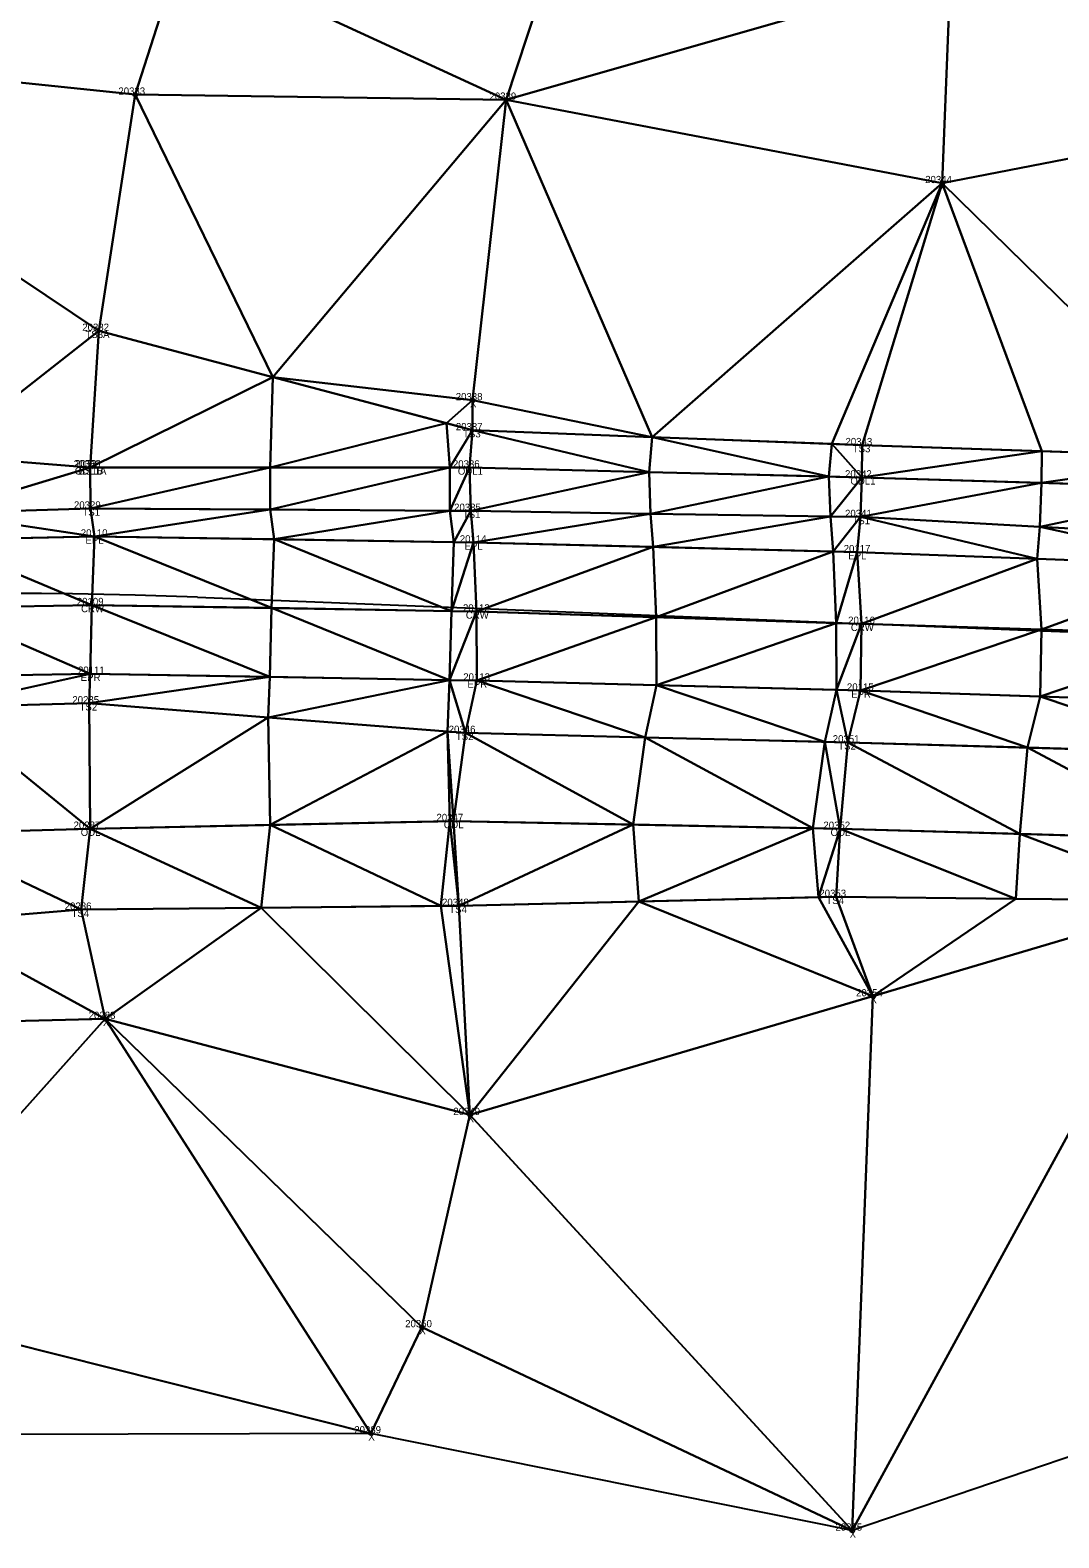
# Model space of a CAD drawing. Extents: x 1966740 to 1969291, y 1117379 to 1118460.
# Drawn here: x 1968097.1 to 1968240.1, y 1117800.2 to 1118009.8 of the extents above; entities that cross this region are included whole.
import ezdxf

# ---------------------------------------------------------------- set-up
doc = ezdxf.new("R2010")
doc.units = 0
for name, color, linetype in [('Level 1', 7, 'Continuous'), ('Level 3', 7, 'Continuous'), ('Level 30', 7, 'Continuous'), ('Level 35', 7, 'Continuous'), ('Level 50', 7, 'Continuous'), ('Level 52', 7, 'Continuous'), ('Level 53', 7, 'Continuous'), ('Level 56', 7, 'Continuous'), ('Level 6', 7, 'Continuous'), ('Level 62', 7, 'Continuous')]:
    doc.layers.add(name, color=color, linetype=linetype)

msp = doc.modelspace()

# ---------------------------------------------------------------- linework, layer by layer
at = {"layer": 'Level 1'}
msp.add_line((1968120.33, 1117930.94), (1969279.02, 1117884.95), dxfattribs=at)
msp.add_arc((1968094.39, 1117277.53), 653.93, 87.72663, 111.99584, dxfattribs=at)
at = {"layer": 'Level 3'}
for points in [[(1968106.63, 1117967.98), (1968158.56, 1117954.16), (1968212.75, 1117952.09), (1968371.01, 1117946.77)], [(1967966.69, 1117955.54), (1968012.01, 1117954.01), (1968059.56, 1117952.62), (1968105.42, 1117949)], [(1967874.77, 1117908.42), (1967879.51, 1117916.91), (1967881.27, 1117924.39), (1967885.24, 1117929.22), (1967913.7, 1117935.63), (1967966.11, 1117937.12), (1968012.39, 1117940.75), (1968059.42, 1117941.87), (1968105.44, 1117943.27), (1968158.32, 1117942.95), (1968212.48, 1117942.1), (1968371.25, 1117933.41), (1968422.85, 1117933.68), (1968531.49, 1117931.42)], [(1967878.98, 1117895.46), (1967875.66, 1117903.48), (1967919.49, 1117917.47), (1967966.4, 1117928.95), (1968012.66, 1117935.42), (1968058.94, 1117938.37), (1968105.99, 1117939.39), (1968158.7, 1117938.56), (1968212.05, 1117937.21), (1968318.79, 1117933.28), (1968422.76, 1117929.93), (1968530.54, 1117925.7)], [(1967878.98, 1117895.46), (1967922.07, 1117909.4), (1967968.89, 1117921.38), (1968013.49, 1117926.44), (1968059.29, 1117929.05), (1968105.63, 1117929.86), (1968159.12, 1117928.97), (1968212.65, 1117927.25), (1968318.5, 1117923.95), (1968422.42, 1117919.39), (1968529.36, 1117916.3)], [(1967878.98, 1117895.46), (1967883.11, 1117885.63), (1967924.99, 1117899.59), (1967970.68, 1117910.78), (1968014.42, 1117916.56), (1968059.13, 1117919.49), (1968105.39, 1117920.31), (1968159.16, 1117919.37), (1968212.5, 1117917.97), (1968317.55, 1117914.44), (1968421.52, 1117910.75), (1968527.82, 1117906.41)], [(1967884.1, 1117882.92), (1967891.06, 1117879.24), (1967898.84, 1117879.11), (1967924.17, 1117888.04), (1967954.33, 1117900.3), (1967970.81, 1117903.15), (1968012.93, 1117910.83), (1968059.62, 1117915.05), (1968105.25, 1117916.2), (1968157.57, 1117912.09), (1968210.74, 1117910.77), (1968320.32, 1117907.54), (1968423.18, 1117904.83), (1968528.99, 1117899.6)], [(1968058.02, 1117883.74), (1968104.17, 1117887.52), (1968156.67, 1117888.05), (1968209.1, 1117889.3), (1968320.79, 1117888.13), (1968422.17, 1117888.28), (1968528.68, 1117880.51)]]:
    msp.add_lwpolyline(points, dxfattribs=at)
at = {"layer": 'Level 30'}
for centre in [(1968111.65, 1118000.8), (1968163.22, 1118000.1), (1968223.86, 1117988.51), (1968158.55, 1117958.33), (1968214.22, 1117875.48), (1968107.51, 1117872.34), (1968158.21, 1117858.98), (1968151.52, 1117829.48), (1968144.42, 1117814.73), (1968211.33, 1117801.21)]:
    msp.add_circle(centre, 0.25, dxfattribs=at)
at = {"layer": 'Level 35'}
for points in [[(1968118.08, 1118020.88), (1968173.54, 1118031.31), (1968163.22, 1118000.1)], [(1968163.22, 1118000.1), (1968173.54, 1118031.31), (1968225.02, 1118017.79)], [(1968047.69, 1118007.46), (1968118.08, 1118020.88), (1968111.65, 1118000.8)], [(1968111.65, 1118000.8), (1968118.08, 1118020.88), (1968163.22, 1118000.1)], [(1968163.22, 1118000.1), (1968225.02, 1118017.79), (1968223.86, 1117988.51)], [(1968223.86, 1117988.51), (1968225.02, 1118017.79), (1968296.69, 1118002.64)], [(1968047.69, 1118007.46), (1968111.65, 1118000.8), (1968106.63, 1117967.98)], [(1968047.69, 1118007.46), (1968106.63, 1117967.98), (1968084.49, 1117950.65)], [(1968223.86, 1117988.51), (1968296.69, 1118002.64), (1968262.72, 1117950.41)], [(1968106.63, 1117967.98), (1968111.65, 1118000.8), (1968130.79, 1117961.55)], [(1968111.65, 1118000.8), (1968163.22, 1118000.1), (1968130.79, 1117961.55)], [(1968130.79, 1117961.55), (1968163.22, 1118000.1), (1968158.55, 1117958.33)], [(1968158.55, 1117958.33), (1968163.22, 1118000.1), (1968183.54, 1117953.21)], [(1968163.22, 1118000.1), (1968223.86, 1117988.51), (1968183.54, 1117953.21)], [(1968183.54, 1117953.21), (1968223.86, 1117988.51), (1968208.52, 1117952.25)], [(1968208.52, 1117952.25), (1968223.86, 1117988.51), (1968212.75, 1117952.09)], [(1968212.75, 1117952.09), (1968223.86, 1117988.51), (1968237.73, 1117951.25)], [(1968223.86, 1117988.51), (1968262.72, 1117950.41), (1968237.73, 1117951.25)], [(1968084.49, 1117950.65), (1968106.63, 1117967.98), (1968105.42, 1117949)], [(1968105.42, 1117949), (1968106.63, 1117967.98), (1968130.79, 1117961.55)], [(1968105.42, 1117949), (1968130.79, 1117961.55), (1968130.42, 1117948.99)], [(1968130.42, 1117948.99), (1968130.79, 1117961.55), (1968154.95, 1117955.12)], [(1968130.79, 1117961.55), (1968158.55, 1117958.33), (1968154.95, 1117955.12)], [(1968154.95, 1117955.12), (1968158.55, 1117958.33), (1968158.56, 1117954.16)], [(1968158.55, 1117958.33), (1968183.54, 1117953.21), (1968158.56, 1117954.16)], [(1968130.42, 1117948.99), (1968154.95, 1117955.12), (1968155.42, 1117948.98)], [(1968154.95, 1117955.12), (1968158.56, 1117954.16), (1968155.42, 1117948.98)], [(1968155.42, 1117948.98), (1968158.56, 1117954.16), (1968158.12, 1117948.98)], [(1968158.12, 1117948.98), (1968158.56, 1117954.16), (1968183.11, 1117948.35)], [(1968158.56, 1117954.16), (1968183.54, 1117953.21), (1968183.11, 1117948.35)], [(1968183.11, 1117948.35), (1968183.54, 1117953.21), (1968208.11, 1117947.72)], [(1968183.54, 1117953.21), (1968208.52, 1117952.25), (1968208.11, 1117947.72)], [(1968208.11, 1117947.72), (1968208.52, 1117952.25), (1968212.69, 1117947.6)], [(1968208.52, 1117952.25), (1968212.75, 1117952.09), (1968212.69, 1117947.6)], [(1968212.69, 1117947.6), (1968212.75, 1117952.09), (1968237.73, 1117951.25)], [(1968212.69, 1117947.6), (1968237.73, 1117951.25), (1968237.68, 1117946.84)], [(1968237.68, 1117946.84), (1968237.73, 1117951.25), (1968262.72, 1117950.41)], [(1968084.41, 1117942.63), (1968084.49, 1117950.65), (1968105.42, 1117949)], [(1968084.41, 1117942.63), (1968105.42, 1117949), (1968105.44, 1117943.27)], [(1968105.42, 1117949), (1968130.42, 1117948.99), (1968105.44, 1117943.27)], [(1968105.44, 1117943.27), (1968130.42, 1117948.99), (1968130.44, 1117943.12)], [(1968130.42, 1117948.99), (1968155.42, 1117948.98), (1968130.44, 1117943.12)], [(1968130.44, 1117943.12), (1968155.42, 1117948.98), (1968155.43, 1117942.97)], [(1968155.42, 1117948.98), (1968158.12, 1117948.98), (1968155.43, 1117942.97)], [(1968155.43, 1117942.97), (1968158.12, 1117948.98), (1968158.32, 1117942.95)], [(1968158.12, 1117948.98), (1968183.11, 1117948.35), (1968158.32, 1117942.95)], [(1968237.68, 1117946.84), (1968262.72, 1117950.41), (1968262.67, 1117946.08)], [(1968158.32, 1117942.95), (1968183.11, 1117948.35), (1968183.32, 1117942.56)], [(1968183.11, 1117948.35), (1968208.11, 1117947.72), (1968183.32, 1117942.56)], [(1968183.32, 1117942.56), (1968208.11, 1117947.72), (1968208.31, 1117942.17)], [(1968208.11, 1117947.72), (1968212.69, 1117947.6), (1968208.31, 1117942.17)], [(1968208.31, 1117942.17), (1968212.69, 1117947.6), (1968212.48, 1117942.1)], [(1968212.48, 1117942.1), (1968212.69, 1117947.6), (1968237.68, 1117946.84)], [(1968212.48, 1117942.1), (1968237.68, 1117946.84), (1968237.44, 1117940.74)], [(1968237.44, 1117940.74), (1968237.68, 1117946.84), (1968262.67, 1117946.08)], [(1968237.44, 1117940.74), (1968262.67, 1117946.08), (1968262.4, 1117939.37)], [(1968083.94, 1117938.91), (1968084.41, 1117942.63), (1968105.99, 1117939.39)], [(1968084.41, 1117942.63), (1968105.44, 1117943.27), (1968105.99, 1117939.39)], [(1968105.44, 1117943.27), (1968130.44, 1117943.12), (1968105.99, 1117939.39)], [(1968105.99, 1117939.39), (1968130.44, 1117943.12), (1968130.99, 1117939)], [(1968130.44, 1117943.12), (1968155.43, 1117942.97), (1968130.99, 1117939)], [(1968130.99, 1117939), (1968155.43, 1117942.97), (1968155.98, 1117938.6)], [(1968155.43, 1117942.97), (1968158.32, 1117942.95), (1968155.98, 1117938.6)], [(1968155.98, 1117938.6), (1968158.32, 1117942.95), (1968158.7, 1117938.56)], [(1968158.32, 1117942.95), (1968183.32, 1117942.56), (1968158.7, 1117938.56)], [(1968158.7, 1117938.56), (1968183.32, 1117942.56), (1968183.69, 1117937.93)], [(1968183.32, 1117942.56), (1968208.31, 1117942.17), (1968183.69, 1117937.93)], [(1968183.69, 1117937.93), (1968208.31, 1117942.17), (1968208.69, 1117937.3)], [(1968208.31, 1117942.17), (1968212.48, 1117942.1), (1968208.69, 1117937.3)], [(1968208.69, 1117937.3), (1968212.48, 1117942.1), (1968212.05, 1117937.21)], [(1968212.05, 1117937.21), (1968212.48, 1117942.1), (1968237.04, 1117936.29)], [(1968212.48, 1117942.1), (1968237.44, 1117940.74), (1968237.04, 1117936.29)], [(1968237.04, 1117936.29), (1968237.44, 1117940.74), (1968262.02, 1117935.37)], [(1968237.44, 1117940.74), (1968262.4, 1117939.37), (1968262.02, 1117935.37)], [(1968083.94, 1117938.91), (1968105.99, 1117939.39), (1968105.63, 1117929.86)], [(1968083.94, 1117938.91), (1968105.63, 1117929.86), (1968084.29, 1117929.49)], [(1968105.63, 1117929.86), (1968105.99, 1117939.39), (1968130.63, 1117929.45)], [(1968105.99, 1117939.39), (1968130.99, 1117939), (1968130.63, 1117929.45)], [(1968130.63, 1117929.45), (1968130.99, 1117939), (1968155.62, 1117929.03)], [(1968130.99, 1117939), (1968155.98, 1117938.6), (1968155.62, 1117929.03)], [(1968155.62, 1117929.03), (1968155.98, 1117938.6), (1968158.7, 1117938.56)], [(1968155.62, 1117929.03), (1968158.7, 1117938.56), (1968159.12, 1117928.97)], [(1968158.7, 1117938.56), (1968183.69, 1117937.93), (1968159.12, 1117928.97)], [(1968159.12, 1117928.97), (1968183.69, 1117937.93), (1968184.11, 1117928.16)], [(1968183.69, 1117937.93), (1968208.69, 1117937.3), (1968184.11, 1117928.16)], [(1968184.11, 1117928.16), (1968208.69, 1117937.3), (1968209.1, 1117927.36)], [(1968208.69, 1117937.3), (1968212.05, 1117937.21), (1968209.1, 1117927.36)], [(1968209.1, 1117927.36), (1968212.05, 1117937.21), (1968212.65, 1117927.25)], [(1968212.05, 1117937.21), (1968237.04, 1117936.29), (1968212.65, 1117927.25)], [(1968212.65, 1117927.25), (1968237.04, 1117936.29), (1968237.64, 1117926.47)], [(1968237.04, 1117936.29), (1968262.02, 1117935.37), (1968237.64, 1117926.47)], [(1968237.64, 1117926.47), (1968262.02, 1117935.37), (1968262.63, 1117925.69)], [(1968084.29, 1117929.49), (1968105.63, 1117929.86), (1968105.39, 1117920.31)], [(1968105.39, 1117920.31), (1968105.63, 1117929.86), (1968130.39, 1117919.88)], [(1968105.63, 1117929.86), (1968130.63, 1117929.45), (1968130.39, 1117919.88)], [(1968084.13, 1117919.93), (1968084.29, 1117929.49), (1968105.39, 1117920.31)], [(1968130.39, 1117919.88), (1968130.63, 1117929.45), (1968155.38, 1117919.44)], [(1968130.63, 1117929.45), (1968155.62, 1117929.03), (1968155.38, 1117919.44)], [(1968155.38, 1117919.44), (1968155.62, 1117929.03), (1968159.12, 1117928.97)], [(1968155.38, 1117919.44), (1968159.12, 1117928.97), (1968159.16, 1117919.37)], [(1968159.12, 1117928.97), (1968184.11, 1117928.16), (1968159.16, 1117919.37)], [(1968159.16, 1117919.37), (1968184.11, 1117928.16), (1968184.15, 1117918.72)], [(1968184.11, 1117928.16), (1968209.1, 1117927.36), (1968184.15, 1117918.72)], [(1968184.15, 1117918.72), (1968209.1, 1117927.36), (1968209.14, 1117918.06)], [(1968209.1, 1117927.36), (1968212.65, 1117927.25), (1968209.14, 1117918.06)], [(1968209.14, 1117918.06), (1968212.65, 1117927.25), (1968212.5, 1117917.97)], [(1968212.5, 1117917.97), (1968212.65, 1117927.25), (1968237.64, 1117926.47)], [(1968212.5, 1117917.97), (1968237.64, 1117926.47), (1968237.49, 1117917.13)], [(1968237.49, 1117917.13), (1968237.64, 1117926.47), (1968262.63, 1117925.69)], [(1968237.49, 1117917.13), (1968262.63, 1117925.69), (1968262.47, 1117916.29)], [(1968084.13, 1117919.93), (1968105.39, 1117920.31), (1968084.61, 1117915.68)], [(1968084.61, 1117915.68), (1968105.39, 1117920.31), (1968105.25, 1117916.2)], [(1968105.25, 1117916.2), (1968105.39, 1117920.31), (1968130.39, 1117919.88)], [(1968105.25, 1117916.2), (1968130.39, 1117919.88), (1968130.17, 1117914.24)], [(1968130.17, 1117914.24), (1968130.39, 1117919.88), (1968155.38, 1117919.44)], [(1968130.17, 1117914.24), (1968155.38, 1117919.44), (1968155.09, 1117912.29)], [(1968155.09, 1117912.29), (1968155.38, 1117919.44), (1968157.57, 1117912.09)], [(1968155.38, 1117919.44), (1968159.16, 1117919.37), (1968157.57, 1117912.09)], [(1968157.57, 1117912.09), (1968159.16, 1117919.37), (1968182.56, 1117911.47)], [(1968159.16, 1117919.37), (1968184.15, 1117918.72), (1968182.56, 1117911.47)], [(1968182.56, 1117911.47), (1968184.15, 1117918.72), (1968207.55, 1117910.85)], [(1968184.15, 1117918.72), (1968209.14, 1117918.06), (1968207.55, 1117910.85)], [(1968207.55, 1117910.85), (1968209.14, 1117918.06), (1968210.74, 1117910.77)], [(1968209.14, 1117918.06), (1968212.5, 1117917.97), (1968210.74, 1117910.77)], [(1968210.74, 1117910.77), (1968212.5, 1117917.97), (1968235.73, 1117910.04)], [(1968212.5, 1117917.97), (1968237.49, 1117917.13), (1968235.73, 1117910.04)], [(1968081.96, 1117898.12), (1968084.61, 1117915.68), (1968105.42, 1117898.77)], [(1968084.61, 1117915.68), (1968105.25, 1117916.2), (1968105.42, 1117898.77)], [(1968105.25, 1117916.2), (1968130.17, 1117914.24), (1968105.42, 1117898.77)], [(1968235.73, 1117910.04), (1968237.49, 1117917.13), (1968260.72, 1117909.3)], [(1968237.49, 1117917.13), (1968262.47, 1117916.29), (1968260.72, 1117909.3)], [(1968105.42, 1117898.77), (1968130.17, 1117914.24), (1968130.41, 1117899.3)], [(1968130.17, 1117914.24), (1968155.09, 1117912.29), (1968130.41, 1117899.3)], [(1968130.41, 1117899.3), (1968155.09, 1117912.29), (1968155.41, 1117899.83)], [(1968155.09, 1117912.29), (1968157.57, 1117912.09), (1968155.9, 1117899.84)], [(1968155.09, 1117912.29), (1968155.9, 1117899.84), (1968155.41, 1117899.83)], [(1968155.9, 1117899.84), (1968157.57, 1117912.09), (1968180.89, 1117899.34)], [(1968157.57, 1117912.09), (1968182.56, 1117911.47), (1968180.89, 1117899.34)], [(1968180.89, 1117899.34), (1968182.56, 1117911.47), (1968205.88, 1117898.84)], [(1968182.56, 1117911.47), (1968207.55, 1117910.85), (1968205.88, 1117898.84)], [(1968205.88, 1117898.84), (1968207.55, 1117910.85), (1968209.66, 1117898.76)], [(1968207.55, 1117910.85), (1968210.74, 1117910.77), (1968209.66, 1117898.76)], [(1968209.66, 1117898.76), (1968210.74, 1117910.77), (1968234.65, 1117898.04)], [(1968210.74, 1117910.77), (1968235.73, 1117910.04), (1968234.65, 1117898.04)], [(1968234.65, 1117898.04), (1968235.73, 1117910.04), (1968259.64, 1117897.32)], [(1968235.73, 1117910.04), (1968260.72, 1117909.3), (1968259.64, 1117897.32)], [(1968081.96, 1117898.12), (1968105.42, 1117898.77), (1968104.17, 1117887.52)], [(1968104.17, 1117887.52), (1968105.42, 1117898.77), (1968129.17, 1117887.77)], [(1968105.42, 1117898.77), (1968130.41, 1117899.3), (1968129.17, 1117887.77)], [(1968129.17, 1117887.77), (1968130.41, 1117899.3), (1968154.17, 1117888.03)], [(1968130.41, 1117899.3), (1968155.41, 1117899.83), (1968154.17, 1117888.03)], [(1968154.17, 1117888.03), (1968155.41, 1117899.83), (1968156.67, 1117888.05)], [(1968155.41, 1117899.83), (1968155.9, 1117899.84), (1968156.67, 1117888.05)], [(1968155.9, 1117899.84), (1968180.89, 1117899.34), (1968156.67, 1117888.05)], [(1968156.67, 1117888.05), (1968180.89, 1117899.34), (1968181.66, 1117888.65)], [(1968180.89, 1117899.34), (1968205.88, 1117898.84), (1968181.66, 1117888.65)], [(1968181.66, 1117888.65), (1968205.88, 1117898.84), (1968206.65, 1117889.24)], [(1968205.88, 1117898.84), (1968209.66, 1117898.76), (1968206.65, 1117889.24)], [(1968206.65, 1117889.24), (1968209.66, 1117898.76), (1968209.1, 1117889.3)], [(1968209.1, 1117889.3), (1968209.66, 1117898.76), (1968234.1, 1117889.04)], [(1968209.66, 1117898.76), (1968234.65, 1117898.04), (1968234.1, 1117889.04)], [(1968081.96, 1117898.12), (1968104.17, 1117887.52), (1968082.93, 1117885.78)], [(1968234.1, 1117889.04), (1968234.65, 1117898.04), (1968259.1, 1117888.78)], [(1968234.65, 1117898.04), (1968259.64, 1117897.32), (1968259.1, 1117888.78)], [(1968129.17, 1117887.77), (1968154.17, 1117888.03), (1968158.21, 1117858.98)], [(1968154.17, 1117888.03), (1968156.67, 1117888.05), (1968158.21, 1117858.98)], [(1968156.67, 1117888.05), (1968181.66, 1117888.65), (1968158.21, 1117858.98)], [(1968158.21, 1117858.98), (1968181.66, 1117888.65), (1968214.22, 1117875.48)], [(1968181.66, 1117888.65), (1968206.65, 1117889.24), (1968214.22, 1117875.48)], [(1968206.65, 1117889.24), (1968209.1, 1117889.3), (1968214.22, 1117875.48)], [(1968209.1, 1117889.3), (1968234.1, 1117889.04), (1968214.22, 1117875.48)], [(1968211.33, 1117801.21), (1968214.22, 1117875.48), (1968259.1, 1117888.78)], [(1968211.33, 1117801.21), (1968259.1, 1117888.78), (1968322.64, 1117839.05)], [(1968214.22, 1117875.48), (1968234.1, 1117889.04), (1968259.1, 1117888.78)], [(1968082.93, 1117885.78), (1968104.17, 1117887.52), (1968107.51, 1117872.34)], [(1968104.17, 1117887.52), (1968129.17, 1117887.77), (1968107.51, 1117872.34)], [(1968107.51, 1117872.34), (1968129.17, 1117887.77), (1968158.21, 1117858.98)], [(1968061.4, 1117871.17), (1968082.93, 1117885.78), (1968107.51, 1117872.34)], [(1968158.21, 1117858.98), (1968214.22, 1117875.48), (1968211.33, 1117801.21)], [(1968061.4, 1117871.17), (1968107.51, 1117872.34), (1968072.17, 1117832.89)], [(1968072.17, 1117832.89), (1968107.51, 1117872.34), (1968144.42, 1117814.73)], [(1968107.51, 1117872.34), (1968158.21, 1117858.98), (1968151.52, 1117829.48)], [(1968107.51, 1117872.34), (1968151.52, 1117829.48), (1968144.42, 1117814.73)], [(1968151.52, 1117829.48), (1968158.21, 1117858.98), (1968211.33, 1117801.21)], [(1967992.48, 1117814.29), (1968072.17, 1117832.89), (1968144.42, 1117814.73)], [(1968144.42, 1117814.73), (1968151.52, 1117829.48), (1968211.33, 1117801.21)]]:
    msp.add_lwpolyline(points, close=True, dxfattribs=at)
at = {"layer": 'Level 50'}
for centre in [(1968106.63, 1117967.98), (1968158.56, 1117954.16), (1968212.75, 1117952.09), (1968105.42, 1117949), (1968105.42, 1117949), (1968158.12, 1117948.98), (1968212.69, 1117947.6), (1968105.44, 1117943.27), (1968158.32, 1117942.95), (1968212.48, 1117942.1), (1968105.99, 1117939.39), (1968158.7, 1117938.56), (1968212.05, 1117937.21), (1968105.63, 1117929.86), (1968159.12, 1117928.97), (1968212.65, 1117927.25), (1968105.39, 1117920.31), (1968159.16, 1117919.37), (1968212.5, 1117917.97), (1968105.25, 1117916.2), (1968157.57, 1117912.09), (1968210.74, 1117910.77), (1968105.42, 1117898.77), (1968155.9, 1117899.84), (1968209.66, 1117898.76), (1968156.67, 1117888.05), (1968209.1, 1117889.3), (1968104.17, 1117887.52)]:
    msp.add_circle(centre, 0.001, dxfattribs=at)
at = {"layer": 'Level 6'}
for points in [[(1968105.42, 1117949), (1968158.12, 1117948.98), (1968212.69, 1117947.6), (1968364.14, 1117942.98)], [(1967868.28, 1117817.14), (1967892.54, 1117814.5), (1967928.24, 1117834.22), (1967973.92, 1117854.29), (1967982.67, 1117861.15), (1968021.78, 1117883.3), (1968056.97, 1117897.44), (1968105.42, 1117898.77), (1968155.9, 1117899.84), (1968209.66, 1117898.76), (1968320.81, 1117895.57), (1968422.79, 1117894.92), (1968528.55, 1117888.35)]]:
    msp.add_lwpolyline(points, dxfattribs=at)

# ---------------------------------------------------------------- texts
at = {"layer": 'Level 52'}
for s, p in [('20333', (1968109.33, 1118000.8)), ('20339', (1968160.92, 1118000.1)), ('20344', (1968221.49, 1117988.51)), ('20338', (1968156.23, 1117958.33)), ('20354', (1968211.88, 1117875.48)), ('20288', (1968105.2, 1117872.34)), ('20349', (1968155.89, 1117858.98)), ('20350', (1968149.2, 1117829.48)), ('20289', (1968142.12, 1117814.73)), ('20355', (1968209.01, 1117801.21))]:
    msp.add_text(s, height=1, dxfattribs=at).set_placement(p)
at = {"layer": 'Level 53'}
for s, p in [('20332', (1968104.31, 1117967.98)), ('TS3A', (1968104.75, 1117966.98)), ('20337', (1968156.24, 1117954.16)), ('TS3', (1968157.24, 1117953.16)), ('20343', (1968210.41, 1117952.09)), ('TS3', (1968211.42, 1117951.09)), ('20330', (1968103.11, 1117949)), ('ODL1A', (1968103.27, 1117948)), ('20331', (1968103.32, 1117949)), ('BS1B', (1968103.81, 1117948)), ('20336', (1968155.83, 1117948.98)), ('ODL1', (1968156.52, 1117947.98)), ('20342', (1968210.35, 1117947.6)), ('ODL1', (1968211.09, 1117946.6)), ('20329', (1968103.15, 1117943.27)), ('TS1', (1968104.33, 1117942.27)), ('20335', (1968156, 1117942.95)), ('TS1', (1968157.21, 1117941.95)), ('20341', (1968210.35, 1117942.1)), ('20110', (1968104.1, 1117939.39)), ('TS1', (1968211.37, 1117941.1)), ('EPL', (1968104.74, 1117938.39)), ('20114', (1968156.79, 1117938.56)), ('EPL', (1968157.45, 1117937.56)), ('20117', (1968210.16, 1117937.21)), ('EPL', (1968210.8, 1117936.21)), ('20109', (1968103.55, 1117929.86)), ('CRW', (1968104.14, 1117928.86)), ('20112', (1968157.23, 1117928.97)), ('CRW', (1968157.63, 1117927.97)), ('20116', (1968210.78, 1117927.25)), ('CRW', (1968211.16, 1117926.25)), ('20111', (1968103.71, 1117920.31)), ('EPR', (1968104.09, 1117919.31)), ('20113', (1968157.27, 1117919.37)), ('EPR', (1968157.86, 1117918.37)), ('20115', (1968210.61, 1117917.97)), ('EPR', (1968211.2, 1117916.97)), ('20285', (1968102.93, 1117916.2)), ('TS2', (1968103.93, 1117915.2)), ('20346', (1968155.25, 1117912.09)), ('TS2', (1968156.24, 1117911.09)), ('20351', (1968208.64, 1117910.77)), ('TS2', (1968209.41, 1117909.77)), ('20353', (1968206.78, 1117889.3)), ('20286', (1968101.87, 1117887.52)), ('20348', (1968154.32, 1117888.05)), ('TS4', (1968155.32, 1117887.05)), ('TS4', (1968207.75, 1117888.3)), ('TS4', (1968102.82, 1117886.52))]:
    msp.add_text(s, height=1, dxfattribs=at).set_placement(p)
at = {"layer": 'Level 56'}
for s, p in [('20347', (1968153.55, 1117899.84)), ('20287', (1968103.1, 1117898.77)), ('ODL', (1968104.09, 1117897.77)), ('ODL', (1968154.57, 1117898.84)), ('20352', (1968207.34, 1117898.76)), ('ODL', (1968208.34, 1117897.76))]:
    msp.add_text(s, height=1, dxfattribs=at).set_placement(p)
at = {"layer": 'Level 62'}
for p in [(1968111.32, 1117999.8), (1968162.88, 1117999.1), (1968223.53, 1117987.51), (1968158.21, 1117957.33), (1968213.89, 1117874.48), (1968107.18, 1117871.34), (1968157.87, 1117857.98), (1968151.18, 1117828.48), (1968144.08, 1117813.73), (1968210.99, 1117800.21)]:
    msp.add_text('X', height=1, dxfattribs=at).set_placement(p)

doc.saveas('drawing.dxf')
